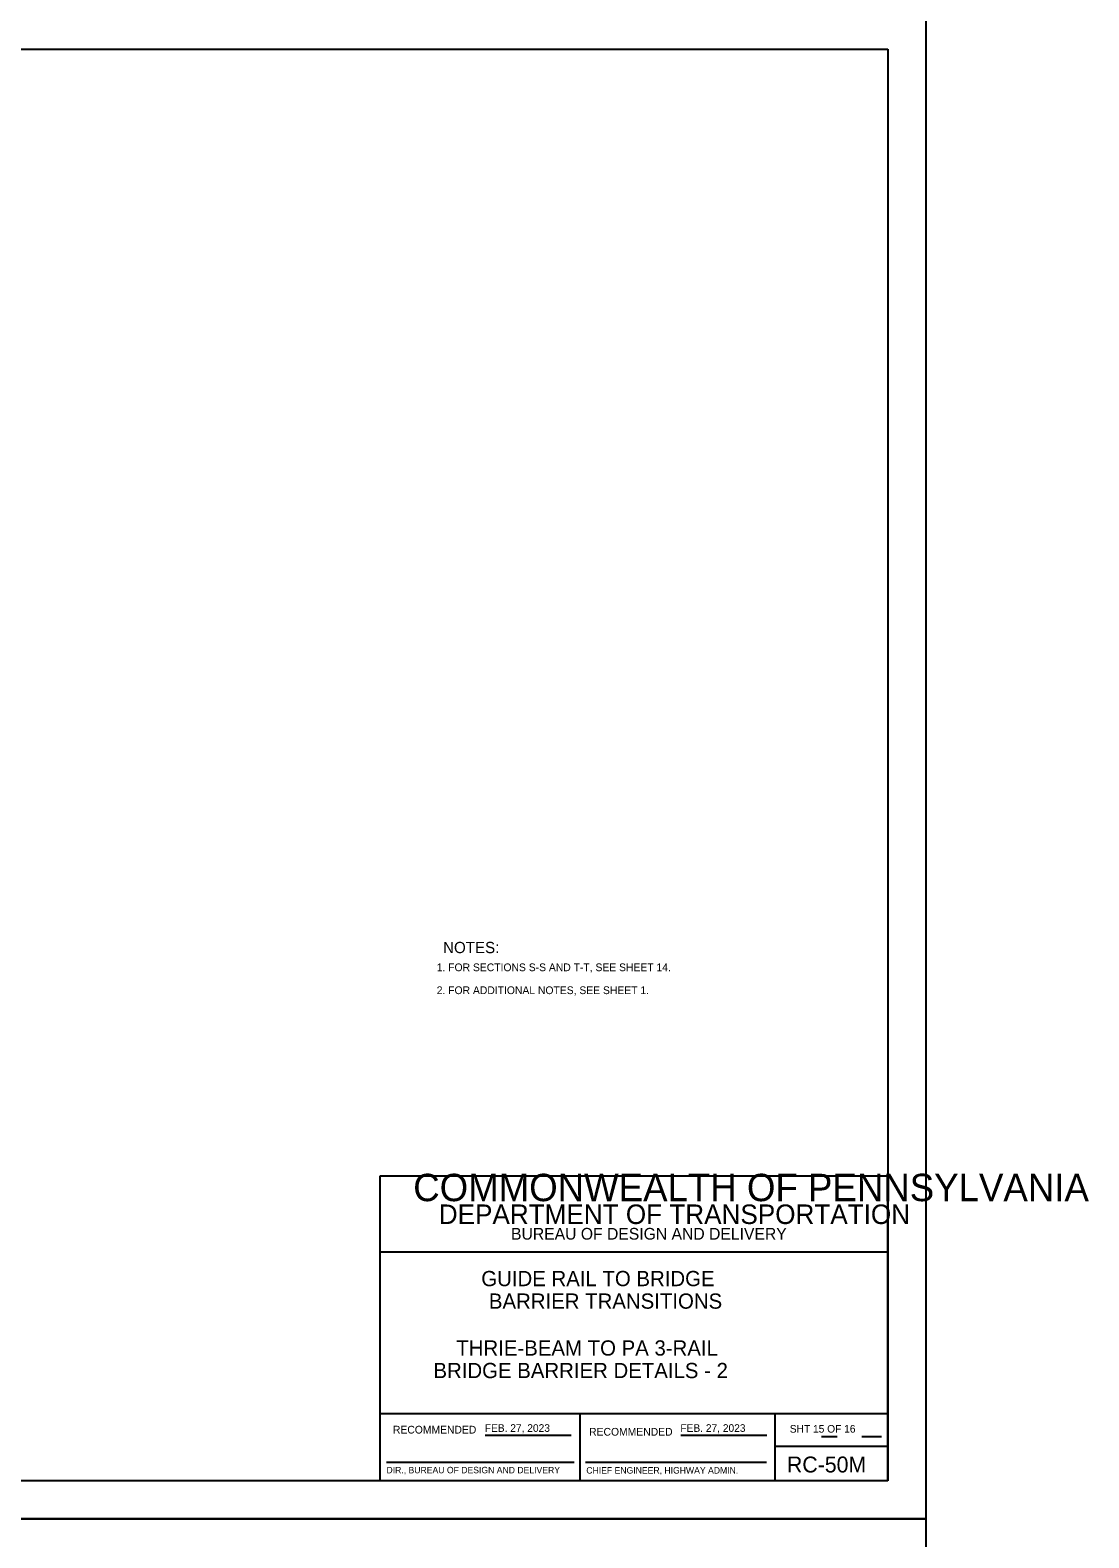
# Model space of a CAD drawing. Extents: x 632007860 to 635435983, y 295418622 to 297794622.
# Drawn here: x 635019211 to 635435983, y 296005122 to 296599122 of the extents above; entities that cross this region are included whole.
import ezdxf

# ---------------------------------------------------------------- set-up
doc = ezdxf.new("R2010")
doc.units = 0
for name, color, linetype in [('1', 7, 'Continuous'), ('2', 7, 'Continuous'), ('PLT-BNDY', 7, 'Continuous'), ('S-DETL-T120', 7, 'Continuous'), ('S-DETL-T175', 7, 'Continuous')]:
    doc.layers.add(name, color=color, linetype=linetype)

msp = doc.modelspace()

# ---------------------------------------------------------------- linework, layer by layer
at = {"layer": '1'}
for p, q in [((634570860, 296591622), (635356860, 296591622)), ((635356860, 296591622), (635356860, 296027622)), ((635356860, 296147622), (635156860, 296147622)), ((635156860, 296147622), (635156860, 296027622)), ((635356860, 296027622), (635356860, 296147622)), ((635356860, 296117622), (635156860, 296117622)), ((635356860, 296053981), (635156860, 296053981)), ((635235661, 296053981), (635235661, 296027622)), ((635312362, 296053981), (635312362, 296027622)), ((635198325, 296045611), (635232211, 296045611)), ((635275323, 296045611), (635309193, 296045611)), ((635330803, 296044991), (635336945, 296044991)), ((635346683, 296044991), (635354329, 296044991)), ((635312362, 296041300), (635356860, 296041300)), ((635159485, 296034918), (635233385, 296034918)), ((635237791, 296034918), (635309131, 296034918)), ((635356860, 296027622), (634570860, 296027622))]:
    msp.add_line(p, q, dxfattribs=at)
at = {"layer": 'PLT-BNDY'}
for points in [[(634530860, 296606622), (635371860, 296606622), (635371860, 296012622), (634530860, 296012622)], [(634530860, 296012622), (635371860, 296012622), (635371860, 295418622), (634530860, 295418622)]]:
    msp.add_lwpolyline(points, close=True, dxfattribs=at)

# ---------------------------------------------------------------- texts
at = {"layer": '1'}
for s, height, p in [('COMMONWEALTH OF PENNSYLVANIA', 10783.37, (635170011, 296137766)), ('DEPARTMENT OF TRANSPORTATION', 7684.29, (635180072, 296128771)), ('BUREAU OF DESIGN AND DELIVERY', 4622.09, (635208520, 296122609)), ('FEB. 27, 2023', 3000, (635198186, 296046887)), ('FEB. 27, 2023', 3000, (635275184, 296046887)), ('SHT 15 OF 16', 3000, (635318259, 296046576)), ('RECOMMENDED', 3048, (635162023, 296046216)), ('APPROVED', 19.2, (635199883, 296045554)), ('RECOMMENDED', 3048, (635239267, 296045379)), ('DIR., BUREAU OF DESIGN AND DELIVERY', 2540, (635159485, 296030554)), ('CHIEF ENGINEER, HIGHWAY ADMIN.', 2540, (635238144, 296030445)), ('RC-50M', 6267.5, (635317143, 296030882))]:
    msp.add_text(s, height=height, dxfattribs=at).set_placement(p)
at = {"layer": '2'}
for s, p in [('GUIDE RAIL TO BRIDGE', (635196804, 296104276)), ('BARRIER TRANSITIONS', (635199804, 296095401)), ('THRIE-BEAM TO PA 3-RAIL', (635186972, 296076927)), ('BRIDGE BARRIER DETAILS - 2', (635177972, 296068044))]:
    msp.add_text(s, height=6000, dxfattribs=at).set_placement(p)
at = {"layer": 'S-DETL-T120'}
for s, p in [(' 1. FOR SECTIONS S-S AND T-T, SEE SHEET 14.', (635178127, 296228370)), (' 2. FOR ADDITIONAL NOTES, SEE SHEET 1.', (635178127, 296219345))]:
    msp.add_text(s, height=3048.06, rotation=360, dxfattribs=at).set_placement(p)
at = {"layer": 'S-DETL-T175'}
msp.add_text('NOTES:', height=4450, dxfattribs=at).set_placement((635181764, 296235481))

doc.saveas('drawing.dxf')
